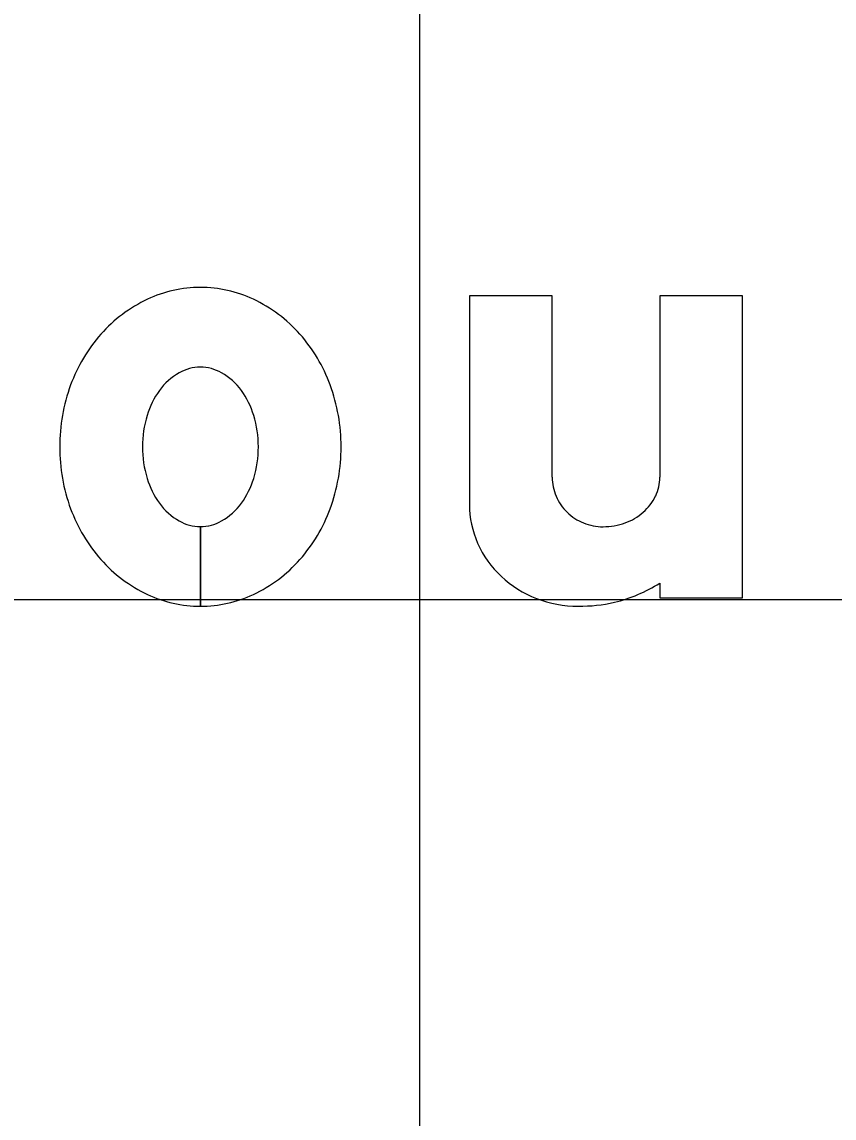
# Model space of a CAD drawing. Extents: x 2193008 to 2198143, y 1236112 to 1237864.
# Drawn here: x 2195609.426 to 2195612.04, y 1237302.437 to 1237305.964 of the extents above; entities that cross this region are included whole.
import ezdxf

# ---------------------------------------------------------------- set-up
doc = ezdxf.new("R2010")
doc.units = 0
for name, color, linetype in [('GSBWFILL', 7, 'Continuous'), ('GSCOLORFILL', 7, 'Continuous'), ('GSOUTLINE', 7, 'Continuous'), ('M-ROADS', 7, 'Continuous')]:
    doc.layers.add(name, color=color, linetype=linetype)

msp = doc.modelspace()

# ---------------------------------------------------------------- linework, layer by layer
at = {"layer": 'GSBWFILL'}
for p, q in [((2195611.1325, 1237304.4988), (2195611.1325, 1237305.083)), ((2195610.0003, 1237304.3404), (2195610.0003, 1237304.084)), ((2195610.0004, 1237304.084), (2195610.0004, 1237304.3404))]:
    msp.add_line(p, q, dxfattribs=at)
for points in [[(2195611.1325, 1237305.083), (2195610.8661, 1237305.083), (2195610.8661, 1237304.4111)], [(2195611.4788, 1237304.1587), (2195611.4788, 1237304.1106), (2195611.7452, 1237304.1106), (2195611.7452, 1237305.083), (2195611.4788, 1237305.083), (2195611.4788, 1237304.4988)]]:
    msp.add_lwpolyline(points, dxfattribs=at)
for centre, major_axis, ratio, start_param, end_param in [((2195610.0003, 1237304.7082), (0, 0.4014), 0.999996, 0, 0.438571), ((2195610.0003, 1237304.7082), (0, 0.4014), 0.999996, 5.844614, 6.283185), ((2195610.0256, 1237304.6542), (0, 0.461), 0.999996, 0.438571, 0.847388), ((2195609.975, 1237304.6542), (0, 0.461), 0.999996, 5.435798, 5.844614), ((2195610.0651, 1237304.6194), (0, 0.5136), 0.999996, 0.847388, 1.220117), ((2195609.9355, 1237304.6194), (0, 0.5136), 0.999996, 5.063069, 5.435798), ((2195610.0328, 1237304.6585), (0, 0.2033), 0.999996, 0.517724, 0.942), ((2195610.0003, 1237304.7157), (0, 0.1375), 0.999996, 0, 0.517724), ((2195610.0003, 1237304.7157), (0, 0.1375), 0.999996, 5.765461, 6.283185), ((2195609.9678, 1237304.6585), (0, 0.2033), 0.999996, 5.341185, 5.765461), ((2195610.1269, 1237304.5968), (0, 0.5795), 0.999996, 1.220117, 1.570796), ((2195610.0842, 1237304.6212), (0, 0.2668), 0.999996, 0.942, 1.278197), ((2195609.9164, 1237304.6212), (0, 0.2668), 0.999996, 5.004989, 5.341185), ((2195609.8737, 1237304.5968), (0, 0.5795), 0.999996, 4.712389, 5.063069), ((2195610.1652, 1237304.5968), (0, 0.3514), 0.999996, 1.278197, 1.570796), ((2195609.8354, 1237304.5968), (0, 0.3514), 0.999996, 4.712389, 5.004989), ((2195610.1269, 1237304.5968), (0, 0.5795), 0.999996, 1.570796, 1.921476), ((2195610.1652, 1237304.5968), (0, 0.3514), 0.999996, 1.570796, 1.863396), ((2195609.8354, 1237304.5968), (0, 0.3514), 0.999996, 4.419789, 4.712389), ((2195609.8737, 1237304.5968), (0, 0.5795), 0.999996, 4.361709, 4.712389), ((2195610.0842, 1237304.5724), (0, 0.2668), 0.999996, 1.863396, 2.199593), ((2195609.9164, 1237304.5724), (0, 0.2668), 0.999996, 4.083593, 4.419789), ((2195611.287, 1237304.4988), (0, 0.1545), 0.999999, 1.570796, 1.973843), ((2195611.3401, 1237304.4988), (0, 0.1388), 0.999999, 4.267823, 4.712389), ((2195610.0328, 1237304.535), (0, 0.2033), 0.999996, 2.199593, 2.623869), ((2195609.9678, 1237304.535), (0, 0.2033), 0.999996, 3.659317, 4.083593), ((2195611.172, 1237304.4111), (0, 0.3059), 0.999999, 1.570796, 1.988484), ((2195611.2914, 1237304.5006), (0, 0.1593), 0.999999, 1.973842, 2.370677), ((2195611.3188, 1237304.5089), (0, 0.1623), 0.999999, 3.857311, 4.267823), ((2195610.0651, 1237304.5742), (0, 0.5136), 0.999996, 1.921476, 2.294205), ((2195609.9355, 1237304.5742), (0, 0.5136), 0.999996, 3.98898, 4.361709), ((2195611.2942, 1237304.5036), (0, 0.1634), 0.999999, 2.370677, 2.759031), ((2195611.305, 1237304.5247), (0, 0.1833), 0.999999, 3.487296, 3.857311), ((2195610.0003, 1237304.4779), (0, 0.1375), 0.999996, 2.623869, 3.141593), ((2195610.0003, 1237304.4779), (0, 0.1375), 0.999996, 3.142077, 3.659317), ((2195611.2961, 1237304.5081), (0, 0.1683), 0.999999, 2.759031, 3.141593), ((2195611.2961, 1237304.5496), (0, 0.2097), 0.999999, 3.141593, 3.487296), ((2195611.1936, 1237304.4207), (0, 0.3295), 0.999999, 1.988484, 2.390665), ((2195610.0256, 1237304.5393), (0, 0.461), 0.999996, 2.294205, 2.703022), ((2195609.975, 1237304.5393), (0, 0.461), 0.999996, 3.580164, 3.98898), ((2195611.2076, 1237304.4356), (0, 0.35), 0.999999, 2.390665, 2.772693), ((2195611.2211, 1237304.5633), (0, 0.4797), 0.999999, 3.37668, 3.708724), ((2195610.0003, 1237304.4854), (0, 0.4014), 0.999996, 2.703022, 3.141593), ((2195610.0003, 1237304.4854), (0, 0.4014), 0.999996, 3.141759, 3.580164), ((2195611.2166, 1237304.459), (0, 0.375), 0.999999, 2.772693, 3.141593), ((2195611.2166, 1237304.6168), (0, 0.5328), 0.999999, 3.141593, 3.361579)]:
    msp.add_ellipse(centre, major_axis=major_axis, ratio=ratio, start_param=start_param, end_param=end_param, dxfattribs=at)
at = {"layer": 'GSCOLORFILL'}
for p, q in [((2195611.1325, 1237304.4988), (2195611.1325, 1237305.083)), ((2195610.0003, 1237304.3404), (2195610.0003, 1237304.084)), ((2195610.0004, 1237304.084), (2195610.0004, 1237304.3404))]:
    msp.add_line(p, q, dxfattribs=at)
for points in [[(2195611.1325, 1237305.083), (2195610.8661, 1237305.083), (2195610.8661, 1237304.4111)], [(2195611.4788, 1237304.1587), (2195611.4788, 1237304.1106), (2195611.7452, 1237304.1106), (2195611.7452, 1237305.083), (2195611.4788, 1237305.083), (2195611.4788, 1237304.4988)]]:
    msp.add_lwpolyline(points, dxfattribs=at)
for centre, major_axis, ratio, start_param, end_param in [((2195610.0003, 1237304.7082), (0, 0.4014), 0.999996, 0, 0.438571), ((2195610.0003, 1237304.7082), (0, 0.4014), 0.999996, 5.844614, 6.283185), ((2195610.0256, 1237304.6542), (0, 0.461), 0.999996, 0.438571, 0.847388), ((2195609.975, 1237304.6542), (0, 0.461), 0.999996, 5.435798, 5.844614), ((2195610.0651, 1237304.6194), (0, 0.5136), 0.999996, 0.847388, 1.220117), ((2195609.9355, 1237304.6194), (0, 0.5136), 0.999996, 5.063069, 5.435798), ((2195610.0328, 1237304.6585), (0, 0.2033), 0.999996, 0.517724, 0.942), ((2195610.0003, 1237304.7157), (0, 0.1375), 0.999996, 0, 0.517724), ((2195610.0003, 1237304.7157), (0, 0.1375), 0.999996, 5.765461, 6.283185), ((2195609.9678, 1237304.6585), (0, 0.2033), 0.999996, 5.341185, 5.765461), ((2195610.1269, 1237304.5968), (0, 0.5795), 0.999996, 1.220117, 1.570796), ((2195610.0842, 1237304.6212), (0, 0.2668), 0.999996, 0.942, 1.278197), ((2195609.9164, 1237304.6212), (0, 0.2668), 0.999996, 5.004989, 5.341185), ((2195609.8737, 1237304.5968), (0, 0.5795), 0.999996, 4.712389, 5.063069), ((2195610.1652, 1237304.5968), (0, 0.3514), 0.999996, 1.278197, 1.570796), ((2195609.8354, 1237304.5968), (0, 0.3514), 0.999996, 4.712389, 5.004989), ((2195610.1269, 1237304.5968), (0, 0.5795), 0.999996, 1.570796, 1.921476), ((2195610.1652, 1237304.5968), (0, 0.3514), 0.999996, 1.570796, 1.863396), ((2195609.8354, 1237304.5968), (0, 0.3514), 0.999996, 4.419789, 4.712389), ((2195609.8737, 1237304.5968), (0, 0.5795), 0.999996, 4.361709, 4.712389), ((2195610.0842, 1237304.5724), (0, 0.2668), 0.999996, 1.863396, 2.199593), ((2195609.9164, 1237304.5724), (0, 0.2668), 0.999996, 4.083593, 4.419789), ((2195611.287, 1237304.4988), (0, 0.1545), 0.999999, 1.570796, 1.973843), ((2195611.3401, 1237304.4988), (0, 0.1388), 0.999999, 4.267823, 4.712389), ((2195610.0328, 1237304.535), (0, 0.2033), 0.999996, 2.199593, 2.623869), ((2195609.9678, 1237304.535), (0, 0.2033), 0.999996, 3.659317, 4.083593), ((2195611.172, 1237304.4111), (0, 0.3059), 0.999999, 1.570796, 1.988484), ((2195611.2914, 1237304.5006), (0, 0.1593), 0.999999, 1.973842, 2.370677), ((2195611.3188, 1237304.5089), (0, 0.1623), 0.999999, 3.857311, 4.267823), ((2195610.0651, 1237304.5742), (0, 0.5136), 0.999996, 1.921476, 2.294205), ((2195609.9355, 1237304.5742), (0, 0.5136), 0.999996, 3.98898, 4.361709), ((2195611.2942, 1237304.5036), (0, 0.1634), 0.999999, 2.370677, 2.759031), ((2195611.305, 1237304.5247), (0, 0.1833), 0.999999, 3.487296, 3.857311), ((2195610.0003, 1237304.4779), (0, 0.1375), 0.999996, 2.623869, 3.141593), ((2195610.0003, 1237304.4779), (0, 0.1375), 0.999996, 3.142077, 3.659317), ((2195611.2961, 1237304.5081), (0, 0.1683), 0.999999, 2.759031, 3.141593), ((2195611.2961, 1237304.5496), (0, 0.2097), 0.999999, 3.141593, 3.487296), ((2195611.1936, 1237304.4207), (0, 0.3295), 0.999999, 1.988484, 2.390665), ((2195610.0256, 1237304.5393), (0, 0.461), 0.999996, 2.294205, 2.703022), ((2195609.975, 1237304.5393), (0, 0.461), 0.999996, 3.580164, 3.98898), ((2195611.2076, 1237304.4356), (0, 0.35), 0.999999, 2.390665, 2.772693), ((2195611.2211, 1237304.5633), (0, 0.4797), 0.999999, 3.37668, 3.708724), ((2195610.0003, 1237304.4854), (0, 0.4014), 0.999996, 2.703022, 3.141593), ((2195610.0003, 1237304.4854), (0, 0.4014), 0.999996, 3.141759, 3.580164), ((2195611.2166, 1237304.459), (0, 0.375), 0.999999, 2.772693, 3.141593), ((2195611.2166, 1237304.6168), (0, 0.5328), 0.999999, 3.141593, 3.361579)]:
    msp.add_ellipse(centre, major_axis=major_axis, ratio=ratio, start_param=start_param, end_param=end_param, dxfattribs=at)
at = {"layer": 'GSOUTLINE'}
msp.add_line((2195611.1325, 1237304.4988), (2195611.1325, 1237305.083), dxfattribs=at)
for points in [[(2195611.1325, 1237305.083), (2195610.8661, 1237305.083), (2195610.8661, 1237304.4111)], [(2195611.4788, 1237304.1587), (2195611.4788, 1237304.1106), (2195611.7452, 1237304.1106), (2195611.7452, 1237305.083), (2195611.4788, 1237305.083), (2195611.4788, 1237304.4988)]]:
    msp.add_lwpolyline(points, dxfattribs=at)
for centre, major_axis, ratio, start_param, end_param in [((2195610.0003, 1237304.7082), (0, 0.4014), 0.999996, 0, 0.438571), ((2195610.0003, 1237304.7082), (0, 0.4014), 0.999996, 5.844614, 6.283185), ((2195610.0256, 1237304.6542), (0, 0.461), 0.999996, 0.438571, 0.847388), ((2195609.975, 1237304.6542), (0, 0.461), 0.999996, 5.435798, 5.844614), ((2195610.0651, 1237304.6194), (0, 0.5136), 0.999996, 0.847388, 1.220117), ((2195609.9355, 1237304.6194), (0, 0.5136), 0.999996, 5.063069, 5.435798), ((2195610.0328, 1237304.6585), (0, 0.2033), 0.999996, 0.517724, 0.942), ((2195610.0003, 1237304.7157), (0, 0.1375), 0.999996, 0, 0.517724), ((2195610.0003, 1237304.7157), (0, 0.1375), 0.999996, 5.765461, 6.283185), ((2195609.9678, 1237304.6585), (0, 0.2033), 0.999996, 5.341185, 5.765461), ((2195610.1269, 1237304.5968), (0, 0.5795), 0.999996, 1.220117, 1.570796), ((2195610.0842, 1237304.6212), (0, 0.2668), 0.999996, 0.942, 1.278197), ((2195609.9164, 1237304.6212), (0, 0.2668), 0.999996, 5.004989, 5.341185), ((2195609.8737, 1237304.5968), (0, 0.5795), 0.999996, 4.712389, 5.063069), ((2195610.1652, 1237304.5968), (0, 0.3514), 0.999996, 1.278197, 1.570796), ((2195609.8354, 1237304.5968), (0, 0.3514), 0.999996, 4.712389, 5.004989), ((2195610.1269, 1237304.5968), (0, 0.5795), 0.999996, 1.570796, 1.921476), ((2195610.1652, 1237304.5968), (0, 0.3514), 0.999996, 1.570796, 1.863396), ((2195609.8354, 1237304.5968), (0, 0.3514), 0.999996, 4.419789, 4.712389), ((2195609.8737, 1237304.5968), (0, 0.5795), 0.999996, 4.361709, 4.712389), ((2195610.0842, 1237304.5724), (0, 0.2668), 0.999996, 1.863396, 2.199593), ((2195609.9164, 1237304.5724), (0, 0.2668), 0.999996, 4.083593, 4.419789), ((2195611.287, 1237304.4988), (0, 0.1545), 0.999999, 1.570796, 1.973843), ((2195611.3401, 1237304.4988), (0, 0.1388), 0.999999, 4.267823, 4.712389), ((2195610.0328, 1237304.535), (0, 0.2033), 0.999996, 2.199593, 2.623869), ((2195609.9678, 1237304.535), (0, 0.2033), 0.999996, 3.659317, 4.083593), ((2195611.172, 1237304.4111), (0, 0.3059), 0.999999, 1.570796, 1.988484), ((2195611.2914, 1237304.5006), (0, 0.1593), 0.999999, 1.973842, 2.370677), ((2195611.3188, 1237304.5089), (0, 0.1623), 0.999999, 3.857311, 4.267823), ((2195610.0651, 1237304.5742), (0, 0.5136), 0.999996, 1.921476, 2.294205), ((2195609.9355, 1237304.5742), (0, 0.5136), 0.999996, 3.98898, 4.361709), ((2195611.2942, 1237304.5036), (0, 0.1634), 0.999999, 2.370677, 2.759031), ((2195611.305, 1237304.5247), (0, 0.1833), 0.999999, 3.487296, 3.857311), ((2195610.0003, 1237304.4779), (0, 0.1375), 0.999996, 2.623869, 3.141593), ((2195610.0003, 1237304.4779), (0, 0.1375), 0.999996, 3.141593, 3.659317), ((2195611.2961, 1237304.5081), (0, 0.1683), 0.999999, 2.759031, 3.141593), ((2195611.2961, 1237304.5496), (0, 0.2097), 0.999999, 3.141593, 3.487296), ((2195611.1936, 1237304.4207), (0, 0.3295), 0.999999, 1.988484, 2.390665), ((2195610.0256, 1237304.5393), (0, 0.461), 0.999996, 2.294205, 2.703022), ((2195609.975, 1237304.5393), (0, 0.461), 0.999996, 3.580164, 3.98898), ((2195611.2076, 1237304.4356), (0, 0.35), 0.999999, 2.390665, 2.772693), ((2195611.2211, 1237304.5633), (0, 0.4797), 0.999999, 3.37668, 3.708724), ((2195610.0003, 1237304.4854), (0, 0.4014), 0.999996, 2.703022, 3.141593), ((2195610.0003, 1237304.4854), (0, 0.4014), 0.999996, 3.141593, 3.580164), ((2195611.2166, 1237304.459), (0, 0.375), 0.999999, 2.772693, 3.141593), ((2195611.2166, 1237304.6168), (0, 0.5328), 0.999999, 3.141593, 3.361579)]:
    msp.add_ellipse(centre, major_axis=major_axis, ratio=ratio, start_param=start_param, end_param=end_param, dxfattribs=at)
at = {"layer": 'M-ROADS'}
for p, q in [((2195610.7065, 1237258.1062), (2195610.7065, 1237318.1062)), ((2195584.7065, 1237304.1062), (2195714.7065, 1237304.1062))]:
    msp.add_line(p, q, dxfattribs=at)

doc.saveas('drawing.dxf')
